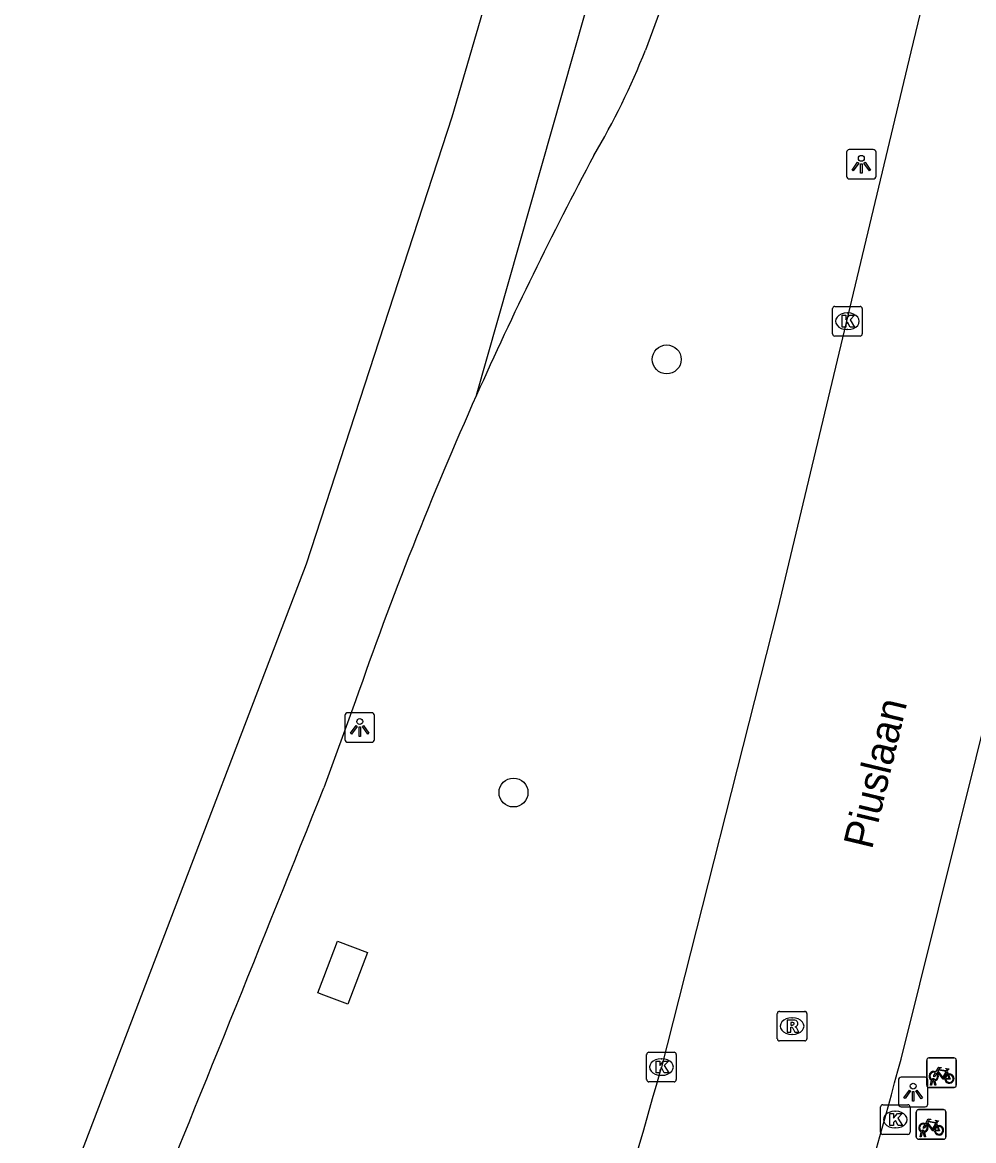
# Model space of a CAD drawing. Extents: x 162812 to 163818, y 381639 to 382470.
# Drawn here: x 162989.81 to 163021.95, y 382286.73 to 382324.52 of the extents above; entities that cross this region are included whole.
import ezdxf

# ---------------------------------------------------------------- set-up
doc = ezdxf.new("R2010")
doc.units = 0
for name, color, linetype in [('IMGEO_Berm_groen', 7, 'Continuous'), ('IMGEO_Boom', 7, 'Continuous'), ('IMGEO_Fietsenrek', 7, 'Continuous'), ('IMGEO_Kolk', 7, 'Continuous'), ('IMGEO_Lichtpunt', 7, 'Continuous'), ('IMGEO_Openbare_ruimte_label', 7, 'Continuous'), ('IMGEO_Rijbaan_lokaal_gesloten', 7, 'Continuous'), ('IMGEO_Rijbaan_regionaal_gesloten', 7, 'Continuous'), ('IMGEO_Rioolput', 7, 'Continuous')]:
    doc.layers.add(name, color=color, linetype=linetype)

msp = doc.modelspace()

# ---------------------------------------------------------------- linework, layer by layer
at = {"layer": 'IMGEO_Berm_groen'}
msp.add_lwpolyline([(163000.809, 382291.336), (163000, 382291.643), (162999.796, 382291.721), (163000, 382292.256), (163000.462, 382293.469), (163001.474, 382293.084), (163000.809, 382291.336)], dxfattribs=at)
at = {"layer": 'IMGEO_Boom'}
for centre in [(163011.583, 382313.132), (163006.406, 382298.494)]:
    msp.add_circle(centre, 0.489, dxfattribs=at)
at = {"layer": 'IMGEO_Fietsenrek'}
for p, q in [((163020.368, 382288.6), (163020.368, 382289.441)), ((163020.368, 382289.441), (163020.368, 382288.6)), ((163020.443, 382289.525), (163021.284, 382289.525)), ((163021.284, 382289.525), (163020.443, 382289.525)), ((163021.368, 382289.45), (163021.368, 382288.609)), ((163021.368, 382288.609), (163021.368, 382289.45)), ((163021.055, 382289.074), (163021.091, 382288.979)), ((163021.293, 382288.525), (163020.452, 382288.525)), ((163020.452, 382288.525), (163021.293, 382288.525)), ((163020.495, 382288.609), (163020.534, 382288.769)), ((163020.529, 382288.609), (163020.495, 382288.609)), ((163020.564, 382288.757), (163020.529, 382288.609)), ((163020.606, 382288.781), (163020.605, 382288.785)), ((163020.647, 382288.609), (163020.613, 382288.751)), ((163020.637, 382288.792), (163020.638, 382288.785)), ((163020.645, 382288.755), (163020.68, 382288.609)), ((163020.68, 382288.609), (163020.647, 382288.609)), ((163020.016, 382286.851), (163020.016, 382287.692)), ((163020.016, 382287.692), (163020.016, 382286.851)), ((163020.091, 382287.776), (163020.932, 382287.776)), ((163020.932, 382287.776), (163020.091, 382287.776)), ((163021.016, 382287.701), (163021.016, 382286.86)), ((163021.016, 382286.86), (163021.016, 382287.701)), ((163020.703, 382287.325), (163020.739, 382287.23)), ((163020.143, 382286.86), (163020.182, 382287.02)), ((163020.212, 382287.008), (163020.177, 382286.86)), ((163020.254, 382287.032), (163020.253, 382287.036)), ((163020.295, 382286.86), (163020.261, 382287.002)), ((163020.285, 382287.043), (163020.286, 382287.036)), ((163020.293, 382287.006), (163020.328, 382286.86)), ((163020.941, 382286.776), (163020.1, 382286.776)), ((163020.1, 382286.776), (163020.941, 382286.776)), ((163020.177, 382286.86), (163020.143, 382286.86)), ((163020.328, 382286.86), (163020.295, 382286.86))]:
    msp.add_line(p, q, dxfattribs=at)
for points in [[(163020.681, 382289.051), (163020.776, 382289.215), (163020.862, 382289.201), (163020.864, 382289.192), (163020.808, 382289.181), (163020.781, 382289.136), (163021.037, 382289.095)], [(163020.702, 382288.999), (163020.65, 382288.909), (163020.61, 382288.884), (163020.611, 382288.931), (163020.666, 382289.025)], [(163020.977, 382288.807), (163020.927, 382288.807), (163020.736, 382289.058), (163020.717, 382289.026)], [(163021.024, 382289.07), (163020.767, 382289.111), (163020.75, 382289.082), (163020.917, 382288.862), (163021.024, 382289.07)], [(163021.072, 382288.972), (163021.042, 382289.049), (163020.933, 382288.831), (163020.976, 382288.831)], [(163021.006, 382288.831), (163021.126, 382288.83), (163021.082, 382288.944)], [(163021.102, 382288.951), (163021.157, 382288.806), (163021.007, 382288.806)], [(163021.037, 382289.095), (163021.062, 382289.144), (163021.056, 382289.148), (163021.033, 382289.152), (163021.021, 382289.159), (163021.02, 382289.162), (163021.022, 382289.167), (163021.117, 382289.152), (163021.119, 382289.142), (163021.109, 382289.129), (163021.097, 382289.123), (163021.083, 382289.129), (163021.055, 382289.074)], [(163020.329, 382287.302), (163020.424, 382287.466), (163020.51, 382287.452), (163020.512, 382287.443), (163020.456, 382287.432), (163020.429, 382287.387), (163020.685, 382287.346)], [(163020.625, 382287.058), (163020.575, 382287.058), (163020.384, 382287.309), (163020.365, 382287.277)], [(163020.672, 382287.321), (163020.415, 382287.362), (163020.398, 382287.333), (163020.565, 382287.113), (163020.672, 382287.321)], [(163020.685, 382287.346), (163020.71, 382287.395), (163020.704, 382287.399), (163020.681, 382287.403), (163020.669, 382287.41), (163020.668, 382287.413), (163020.67, 382287.418), (163020.765, 382287.403), (163020.767, 382287.393), (163020.757, 382287.38), (163020.745, 382287.374), (163020.731, 382287.38), (163020.703, 382287.325)], [(163020.35, 382287.25), (163020.298, 382287.16), (163020.258, 382287.135), (163020.259, 382287.182), (163020.314, 382287.276)], [(163020.72, 382287.223), (163020.69, 382287.3), (163020.581, 382287.082), (163020.624, 382287.082)], [(163020.654, 382287.082), (163020.774, 382287.081), (163020.73, 382287.195)], [(163020.75, 382287.202), (163020.805, 382287.057), (163020.655, 382287.057)]]:
    msp.add_lwpolyline(points, dxfattribs=at)
for centre, radius, start, end in [((163020.446, 382289.447), 0.0779, 92.4484, 184.2845), ((163020.446, 382289.447), 0.0779, 92.4484, 184.2845), ((163021.29, 382289.447), 0.0779, 2.4484, 94.2845), ((163021.29, 382289.447), 0.0779, 2.4484, 94.2845), ((163020.608, 382288.91), 0.159, 62.6766, 242.1369), ((163020.608, 382288.91), 0.129, 63.3192, 238.903), ((163020.588, 382288.781), 0.0499, 12.8025, 158.6934), ((163020.608, 382288.91), 0.129, 283.6043, 43.4302), ((163020.608, 382288.91), 0.159, 283.5766, 46.6042), ((163021.135, 382288.826), 0.159, 113.3408, 178.3217), ((163021.135, 382288.826), 0.159, 187.0065, 105.7708), ((163021.135, 382288.826), 0.129, 113.923, 177.9556), ((163021.135, 382288.826), 0.129, 188.6715, 104.5883), ((163020.446, 382288.603), 0.0779, 182.4484, 274.2845), ((163020.446, 382288.603), 0.0779, 182.4484, 274.2845), ((163020.608, 382288.91), 0.159, 253.9967, 271.7867), ((163020.588, 382288.781), 0.0174, 12.8025, 163.4502), ((163020.608, 382288.91), 0.129, 253.415, 269.0204), ((163021.29, 382288.603), 0.0779, 272.4484, 4.2845), ((163021.29, 382288.603), 0.0779, 272.4484, 4.2845), ((163020.094, 382287.698), 0.0779, 92.4484, 184.2845), ((163020.094, 382287.698), 0.0779, 92.4484, 184.2845), ((163020.938, 382287.698), 0.0779, 2.4484, 94.2845), ((163020.938, 382287.698), 0.0779, 2.4484, 94.2845), ((163020.256, 382287.161), 0.159, 62.6766, 242.1369), ((163020.256, 382287.161), 0.129, 63.3192, 238.903), ((163020.236, 382287.032), 0.0499, 12.8025, 158.6934), ((163020.256, 382287.161), 0.159, 253.9967, 271.7867), ((163020.236, 382287.032), 0.0174, 12.8025, 163.4502), ((163020.256, 382287.161), 0.129, 253.415, 269.0204), ((163020.256, 382287.161), 0.129, 283.6043, 43.4302), ((163020.256, 382287.161), 0.159, 283.5766, 46.6042), ((163020.783, 382287.077), 0.159, 113.3408, 178.3217), ((163020.783, 382287.077), 0.159, 187.0065, 105.7708), ((163020.783, 382287.077), 0.129, 113.923, 177.9556), ((163020.783, 382287.077), 0.129, 188.6715, 104.5883), ((163020.094, 382286.854), 0.0779, 182.4484, 274.2845), ((163020.094, 382286.854), 0.0779, 182.4484, 274.2845), ((163020.938, 382286.854), 0.0779, 272.4484, 4.2845), ((163020.938, 382286.854), 0.0779, 272.4484, 4.2845)]:
    msp.add_arc(centre, radius, start, end, dxfattribs=at)
at = {"layer": 'IMGEO_Kolk'}
for p, q in [((163017.264, 382314.922), (163018.116, 382314.922)), ((163017.189, 382313.996), (163017.189, 382314.848)), ((163017.677, 382314.702), (163017.702, 382314.702)), ((163018.19, 382314.848), (163018.19, 382313.996)), ((163017.7, 382314.142), (163017.675, 382314.142)), ((163018.116, 382313.922), (163017.264, 382313.922)), ((163010.906, 382288.79), (163010.906, 382289.642)), ((163010.981, 382289.716), (163011.833, 382289.716)), ((163011.907, 382289.642), (163011.907, 382288.79)), ((163011.394, 382289.496), (163011.419, 382289.496)), ((163011.417, 382288.936), (163011.392, 382288.936)), ((163011.833, 382288.716), (163010.981, 382288.716)), ((163018.807, 382287.016), (163018.807, 382287.868)), ((163018.882, 382287.942), (163019.734, 382287.942)), ((163019.295, 382287.722), (163019.32, 382287.722)), ((163019.808, 382287.868), (163019.808, 382287.016)), ((163019.734, 382286.942), (163018.882, 382286.942)), ((163019.318, 382287.162), (163019.293, 382287.162))]:
    msp.add_line(p, q, dxfattribs=at)
for points in [[(163017.264, 382314.922), (163018.116, 382314.922)], [(163017.189, 382313.996), (163017.189, 382314.848)], [(163017.51, 382314.622), (163017.633, 382314.622), (163017.633, 382314.471), (163017.763, 382314.622), (163017.927, 382314.622), (163017.781, 382314.471), (163017.934, 382314.222), (163017.782, 382314.222), (163017.697, 382314.386), (163017.633, 382314.319), (163017.633, 382314.222), (163017.51, 382314.222), (163017.51, 382314.622)], [(163018.19, 382314.848), (163018.19, 382313.996)], [(163018.116, 382313.922), (163017.264, 382313.922)], [(163010.906, 382288.79), (163010.906, 382289.642)], [(163010.981, 382289.716), (163011.833, 382289.716)], [(163011.907, 382289.642), (163011.907, 382288.79)], [(163011.227, 382289.416), (163011.35, 382289.416), (163011.35, 382289.265), (163011.48, 382289.416), (163011.644, 382289.416), (163011.498, 382289.265), (163011.651, 382289.016), (163011.499, 382289.016), (163011.414, 382289.18), (163011.35, 382289.113), (163011.35, 382289.016), (163011.227, 382289.016), (163011.227, 382289.416)], [(163011.833, 382288.716), (163010.981, 382288.716)], [(163018.807, 382287.016), (163018.807, 382287.868)], [(163018.882, 382287.942), (163019.734, 382287.942)], [(163019.808, 382287.868), (163019.808, 382287.016)], [(163019.128, 382287.642), (163019.251, 382287.642), (163019.251, 382287.491), (163019.381, 382287.642), (163019.545, 382287.642), (163019.399, 382287.491), (163019.552, 382287.242), (163019.4, 382287.242), (163019.315, 382287.406), (163019.251, 382287.339), (163019.251, 382287.242), (163019.128, 382287.242), (163019.128, 382287.642)], [(163019.734, 382286.942), (163018.882, 382286.942)]]:
    msp.add_lwpolyline(points, dxfattribs=at)
for centre, start, end in [((163017.266, 382314.846), 91.552, 178.448), ((163017.266, 382314.846), 91.552, 178.448), ((163018.114, 382314.846), 1.552, 88.448), ((163018.114, 382314.846), 1.552, 88.448), ((163017.266, 382313.998), 181.552, 268.448), ((163017.266, 382313.998), 181.552, 268.448), ((163018.114, 382313.998), 271.552, 358.448), ((163018.114, 382313.998), 271.552, 358.448), ((163010.983, 382289.64), 91.552, 178.448), ((163010.983, 382289.64), 91.552, 178.448), ((163011.831, 382289.64), 1.552, 88.448), ((163011.831, 382289.64), 1.552, 88.448), ((163010.983, 382288.792), 181.552, 268.448), ((163010.983, 382288.792), 181.552, 268.448), ((163011.831, 382288.792), 271.552, 358.448), ((163011.831, 382288.792), 271.552, 358.448), ((163018.884, 382287.866), 91.552, 178.448), ((163018.884, 382287.866), 91.552, 178.448), ((163019.732, 382287.866), 1.552, 88.448), ((163019.732, 382287.866), 1.552, 88.448), ((163018.884, 382287.018), 181.552, 268.448), ((163018.884, 382287.018), 181.552, 268.448), ((163019.732, 382287.018), 271.552, 358.448), ((163019.732, 382287.018), 271.552, 358.448)]:
    msp.add_arc(centre, 0.0765, start, end, dxfattribs=at)
for centre, major_axis, ratio, start_param, end_param in [((163017.676, 382314.422), (-0.387, 0.002), 0.722429, 4.712389, 7.853982), ((163017.701, 382314.422), (-0.39, 0.002), 0.717154, 1.570796, 4.712389), ((163011.393, 382289.216), (-0.387, 0.002), 0.722429, 4.712389, 7.853982), ((163011.418, 382289.216), (-0.39, 0.002), 0.717154, 1.570796, 4.712389), ((163019.294, 382287.442), (-0.387, 0.002), 0.722429, 4.712389, 7.853982), ((163019.319, 382287.442), (-0.39, 0.002), 0.717154, 1.570796, 4.712389)]:
    msp.add_ellipse(centre, major_axis=major_axis, ratio=ratio, start_param=start_param, end_param=end_param, dxfattribs=at)
at = {"layer": 'IMGEO_Lichtpunt'}
for p, q in [((163018.562, 382320.226), (163017.754, 382320.226)), ((163018.562, 382320.226), (163017.754, 382320.226)), ((163017.66, 382320.131), (163017.66, 382319.324)), ((163017.66, 382320.131), (163017.66, 382319.324)), ((163018.656, 382319.324), (163018.656, 382320.131)), ((163018.656, 382319.324), (163018.656, 382320.131)), ((163017.754, 382319.23), (163018.562, 382319.23)), ((163017.754, 382319.23), (163018.562, 382319.23)), ((163000.712, 382301.095), (163000.712, 382300.288)), ((163000.712, 382301.095), (163000.712, 382300.288)), ((163001.614, 382301.19), (163000.806, 382301.19)), ((163001.614, 382301.19), (163000.806, 382301.19)), ((163001.708, 382300.288), (163001.708, 382301.095)), ((163001.708, 382300.288), (163001.708, 382301.095)), ((163000.806, 382300.194), (163001.614, 382300.194)), ((163000.806, 382300.194), (163001.614, 382300.194)), ((163020.314, 382288.869), (163019.506, 382288.869)), ((163020.314, 382288.869), (163019.506, 382288.869)), ((163019.412, 382288.774), (163019.412, 382287.967)), ((163019.412, 382288.774), (163019.412, 382287.967)), ((163020.408, 382287.967), (163020.408, 382288.774)), ((163020.408, 382287.967), (163020.408, 382288.774)), ((163019.506, 382287.873), (163020.314, 382287.873)), ((163019.506, 382287.873), (163020.314, 382287.873))]:
    msp.add_line(p, q, dxfattribs=at)
for points in [[(163018.034, 382319.795), (163018.073, 382319.767), (163017.885, 382319.505), (163017.847, 382319.532), (163018.034, 382319.795)], [(163018.136, 382319.747), (163018.183, 382319.747), (163018.183, 382319.425), (163018.136, 382319.425), (163018.136, 382319.747)], [(163018.246, 382319.767), (163018.284, 382319.794), (163018.471, 382319.532), (163018.432, 382319.504), (163018.246, 382319.767)], [(163001.086, 382300.759), (163001.125, 382300.731), (163000.937, 382300.469), (163000.899, 382300.496), (163001.086, 382300.759)], [(163001.188, 382300.711), (163001.235, 382300.711), (163001.235, 382300.389), (163001.188, 382300.389), (163001.188, 382300.711)], [(163001.298, 382300.731), (163001.336, 382300.758), (163001.523, 382300.496), (163001.484, 382300.468), (163001.298, 382300.731)], [(163019.786, 382288.438), (163019.825, 382288.41), (163019.637, 382288.148), (163019.599, 382288.175), (163019.786, 382288.438)], [(163019.888, 382288.39), (163019.935, 382288.39), (163019.935, 382288.068), (163019.888, 382288.068), (163019.888, 382288.39)], [(163019.998, 382288.41), (163020.036, 382288.437), (163020.223, 382288.175), (163020.184, 382288.147), (163019.998, 382288.41)]]:
    msp.add_lwpolyline(points, dxfattribs=at)
for centre in [(163018.159, 382319.929), (163001.211, 382300.893), (163019.911, 382288.572)]:
    msp.add_circle(centre, 0.0994, dxfattribs=at)
for centre, start, end in [((163017.754, 382320.131), 90, 180), ((163017.754, 382320.131), 90, 180), ((163018.562, 382320.131), 0, 90), ((163018.562, 382320.131), 0, 90), ((163017.754, 382319.324), 180, 270), ((163017.754, 382319.324), 180, 270), ((163018.562, 382319.324), 270, 0), ((163018.562, 382319.324), 270, 360), ((163000.806, 382301.095), 90, 180), ((163000.806, 382301.095), 90, 180), ((163001.614, 382301.095), 0, 90), ((163001.614, 382301.095), 0, 90), ((163000.806, 382300.288), 180, 270), ((163000.806, 382300.288), 180, 270), ((163001.614, 382300.288), 270, 0), ((163001.614, 382300.288), 270, 360), ((163019.506, 382288.774), 90, 180), ((163019.506, 382288.774), 90, 180), ((163020.314, 382288.774), 0, 90), ((163020.314, 382288.774), 0, 90), ((163019.506, 382287.967), 180, 270), ((163019.506, 382287.967), 180, 270), ((163020.314, 382287.967), 270, 0), ((163020.314, 382287.967), 270, 360)]:
    msp.add_arc(centre, 0.0946, start, end, dxfattribs=at)
at = {"layer": 'IMGEO_Rijbaan_lokaal_gesloten'}
for points in [[(163020.941, 382328.112), (163019.833, 382323.527), (163015.341, 382304.711), (163011.407, 382289.212)], [(163019.503, 382289.487), (163025.206, 382312.391)]]:
    msp.add_lwpolyline(points, dxfattribs=at)
for centre, radius, start, end in [((162611.092, 382401.144), 415.669, 339.51739, 344.37846), ((162691.424, 382378.07), 339.828, 340.38186, 344.89015)]:
    msp.add_arc(centre, radius, start, end, dxfattribs=at)
at = {"layer": 'IMGEO_Rijbaan_regionaal_gesloten'}
for points in [[(162957.334, 382216.925), (162970.099, 382238.803), (162988.069, 382276.576), (162999.406, 382306.223), (163004.339, 382321.327), (163010.545, 382342.595), (163016.751, 382367.915), (163022.202, 382392.931), (163024.249, 382401.938), (163027.1, 382412.472), (163031.008, 382425.974), (163036.242, 382443.17)], [(163005.155, 382311.92), (163008.8, 382324.751), (163011.315, 382332.64), (163013.601, 382341.216), (163018.973, 382363.856), (163024.915, 382389.012), (163029.659, 382408.85), (163031.259, 382414.339), (163034.689, 382425.944), (163036.917, 382433.491), (163039.378, 382442.583)], [(163014.231, 382332.739), (163010.867, 382323.588)], [(163001.069, 382301.597), (163000, 382298.656)]]:
    msp.add_lwpolyline(points, dxfattribs=at)
for centre, radius, start, end in [((162987.151, 382332.996), 25.514, 329.4363, 338.3628), ((163121.856, 382259.83), 127.798, 151.90113, 155.94598), ((163122.853, 382259.363), 128.899, 155.93735, 160.87383), ((160051.926, 383479.533), 3175.785, 337.55887, 338.170994)]:
    msp.add_arc(centre, radius, start, end, dxfattribs=at)
at = {"layer": 'IMGEO_Rioolput'}
for p, q in [((163015.396, 382291.099), (163016.248, 382291.099)), ((163015.321, 382290.173), (163015.321, 382291.025)), ((163015.809, 382290.879), (163015.834, 382290.879)), ((163016.322, 382291.025), (163016.322, 382290.173)), ((163016.248, 382290.099), (163015.396, 382290.099)), ((163015.832, 382290.319), (163015.807, 382290.319))]:
    msp.add_line(p, q, dxfattribs=at)
for points in [[(163015.396, 382291.099), (163016.248, 382291.099)], [(163015.321, 382290.173), (163015.321, 382291.025)], [(163015.91, 382290.797), (163015.658, 382290.799), (163015.658, 382290.399)], [(163015.836, 382290.718), (163015.782, 382290.718), (163015.782, 382290.637)], [(163016.322, 382291.025), (163016.322, 382290.173)], [(163015.658, 382290.399), (163015.782, 382290.399), (163015.782, 382290.561), (163015.793, 382290.561)], [(163015.782, 382290.637), (163015.834, 382290.637)], [(163015.84, 382290.532), (163015.911, 382290.399), (163016.051, 382290.399), (163015.986, 382290.525)], [(163016.248, 382290.099), (163015.396, 382290.099)]]:
    msp.add_lwpolyline(points, dxfattribs=at)
for centre, radius, start, end in [((163015.398, 382291.023), 0.0765, 91.552, 178.448), ((163015.398, 382291.023), 0.0765, 91.552, 178.448), ((163016.246, 382291.023), 0.0765, 1.552, 88.448), ((163016.246, 382291.023), 0.0765, 1.552, 88.448), ((163015.842, 382290.622), 0.0964, 77.0061, 93.1865), ((163015.856, 382290.679), 0.0378, 276.6634, 79.6772), ((163015.909, 382290.687), 0.109, 350.3612, 89.416), ((163015.792, 382290.508), 0.0533, 26.0293, 88.6989), ((163015.818, 382290.826), 0.19, 274.7715, 282.9687), ((163015.907, 382290.687), 0.112, 277.5842, 350.9817), ((163015.891, 382290.472), 0.108, 29.5134, 73.7905), ((163015.398, 382290.175), 0.0765, 181.552, 268.448), ((163015.398, 382290.175), 0.0765, 181.552, 268.448), ((163016.246, 382290.175), 0.0765, 271.552, 358.448), ((163016.246, 382290.175), 0.0765, 271.552, 358.448)]:
    msp.add_arc(centre, radius, start, end, dxfattribs=at)
for centre, major_axis, ratio, start_param, end_param in [((163015.808, 382290.599), (-0.387, 0.002), 0.722429, 4.712389, 7.853982), ((163015.833, 382290.599), (-0.39, 0.002), 0.717154, 1.570796, 4.712389)]:
    msp.add_ellipse(centre, major_axis=major_axis, ratio=ratio, start_param=start_param, end_param=end_param, dxfattribs=at)

# ---------------------------------------------------------------- texts
at = {"layer": 'IMGEO_Openbare_ruimte_label'}
msp.add_text('Piuslaan', height=1, rotation=76.5332, dxfattribs=at).set_placement((163018.518, 382296.542))

doc.saveas('drawing.dxf')
